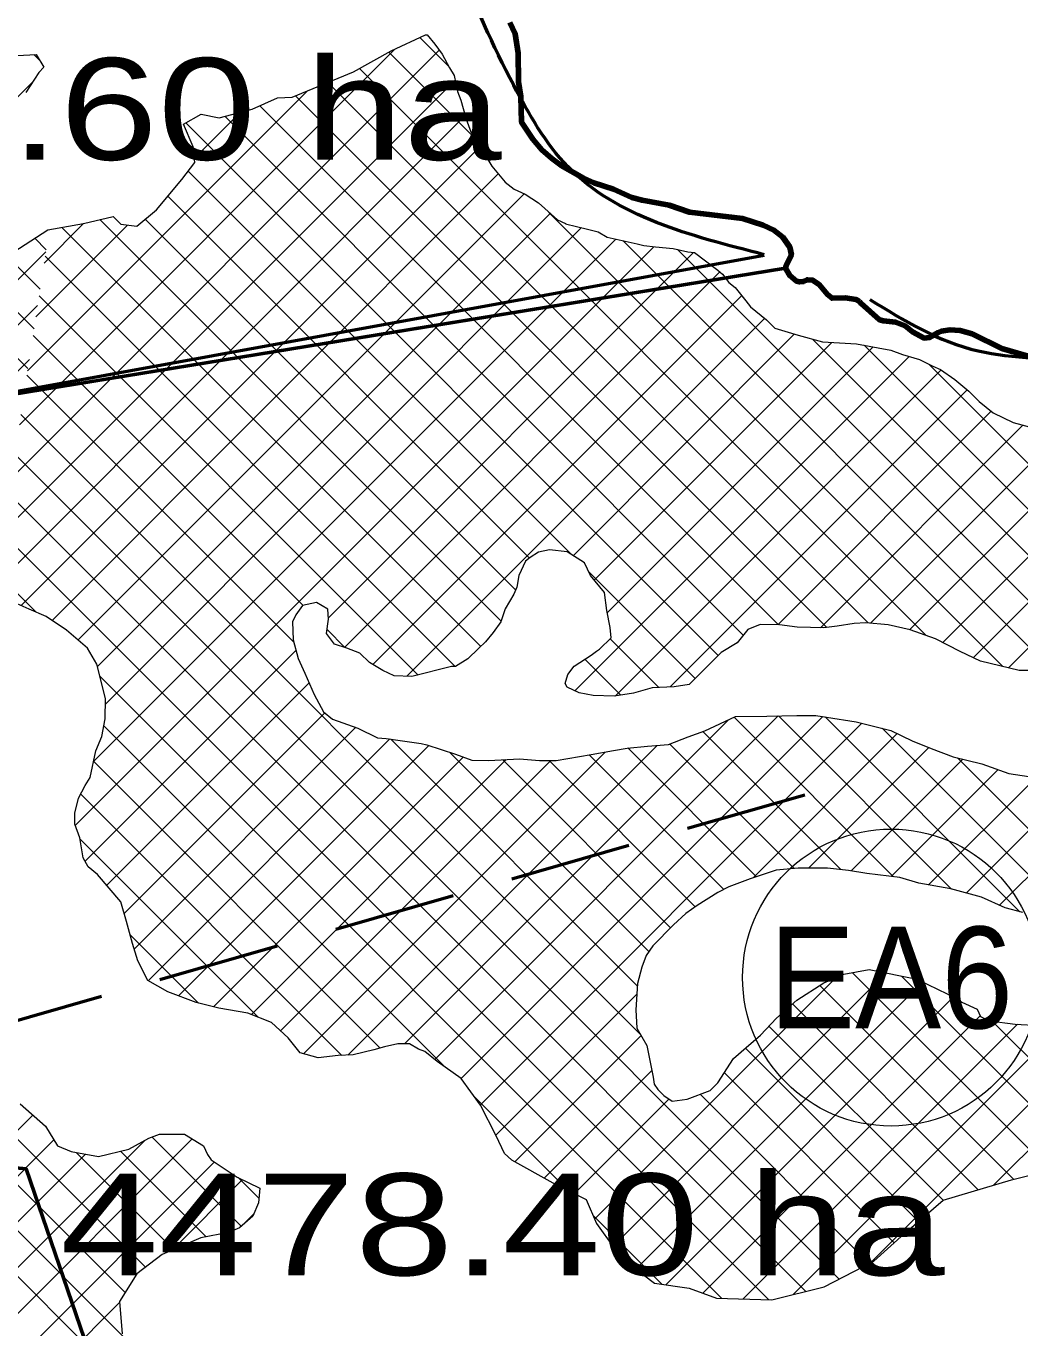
# Model space of a CAD drawing. Extents: x -1643653 to 4543381, y 1624270 to 13878484.
# Drawn here: x 754001 to 758890, y 8948961 to 8955363 of the extents above; entities that cross this region are included whole.
import ezdxf
from ezdxf.enums import TextEntityAlignment as Align

# ---------------------------------------------------------------- set-up
doc = ezdxf.new("R2010")
doc.units = 0
doc.header["$LTSCALE"] = 200
doc.linetypes.add('MEDIUM_DASHED', pattern=[4.5, 3, -1.5])
for name, color, linetype, lineweight in [('1', 7, 'Continuous', 13), ('24', 7, 'Continuous', 25), ('26', 7, 'Continuous', 106), ('27', 7, 'Continuous', 53), ('29', 7, 'Continuous', 13), ('45', 7, 'Continuous', 13)]:
    doc.layers.add(name, color=color, linetype=linetype, lineweight=lineweight)
doc.layers.add('63', color=7, linetype='Continuous')

msp = doc.modelspace()

# ---------------------------------------------------------------- linework, layer by layer
at = {"layer": '1', "lineweight": 25}
msp.add_spline([(814781, 9009175.5), (814787.2, 9009173.4), (814796.9, 9009173.4), (814799.4, 9009172.4), (814805.1, 9009174.5), (814805.6, 9009176.5), (814811.7, 9009179.5), (814811.7, 9009179.5), (814801.5, 9009181), (814790.7, 9009181.5), (814784.1, 9009183.1), (814777.4, 9009185.1), (814778.4, 9009175.5)], degree=3, dxfattribs=at)
at = {"layer": '24', "lineweight": 53}
for points in [[(756380.4, 8955379.2), (756407.6, 8955324), (756421.1, 8955229.4), (756423.2, 8955087.5), (756434.1, 8955015.4), (756438.6, 8954889.2), (756493.2, 8954806.4), (756538.7, 8954753.6), (756587.5, 8954711), (756633.8, 8954677.4), (756743.5, 8954615), (756793.6, 8954592.1), (756890.4, 8954560.2), (756980.7, 8954519.9), (757031, 8954506.2), (757164, 8954481.5), (757264.8, 8954446.9), (757524.6, 8954416.7), (757626.7, 8954382.9), (757679.9, 8954358.9), (757723, 8954324.3), (757758.4, 8954274.9), (757765.6, 8954237.9), (757739.5, 8954184.8), (757736.2, 8954171.3), (757757.5, 8954135.5), (757791.8, 8954108), (757806.3, 8954104.2), (757824.5, 8954106), (757844.9, 8954115.1), (757869, 8954113.3), (757902.6, 8954091.2), (757943.8, 8954043.1), (757966.1, 8954024.2), (758029.9, 8954025.6), (758085, 8954017.8), (758101.3, 8954008.5)], [(758101.3, 8954008.5), (758106.9, 8953999.7), (758199.7, 8953917.6), (758218.4, 8953912.5), (758277.7, 8953907), (758325.5, 8953888.4), (758361.3, 8953858.8), (758419, 8953828.6), (758444.5, 8953830.4), (758487.6, 8953856), (758504.7, 8953862.3), (758544.9, 8953868.4), (758596.1, 8953866.1), (758654.8, 8953849.9), (758801, 8953777.3), (759008.6, 8953716.3)]]:
    msp.add_lwpolyline(points, dxfattribs=at)
at = {"layer": '24'}
for points in [[(756380.4, 8955379.2), (756407.6, 8955324), (756421.1, 8955229.4), (756423.2, 8955087.5), (756434.1, 8955015.4), (756438.6, 8954889.2), (756493.2, 8954806.4), (756538.7, 8954753.6), (756587.5, 8954711), (756633.8, 8954677.4), (756743.5, 8954615), (756793.6, 8954592.1), (756890.4, 8954560.2), (756980.7, 8954519.9), (757031, 8954506.2), (757164, 8954481.5), (757264.8, 8954446.9), (757524.6, 8954416.7), (757626.7, 8954382.9), (757679.9, 8954358.9), (757723, 8954324.3), (757758.4, 8954274.9), (757765.6, 8954237.9), (757739.5, 8954184.8), (757736.2, 8954171.3), (757757.5, 8954135.5), (757791.8, 8954108), (757806.3, 8954104.2), (757824.5, 8954106), (757844.9, 8954115.1), (757869, 8954113.3), (757902.6, 8954091.2), (757943.8, 8954043.1), (757966.1, 8954024.2), (758029.9, 8954025.6), (758085, 8954017.8), (758101.3, 8954008.5)], [(758101.3, 8954008.5), (758106.9, 8953999.7), (758199.7, 8953917.6), (758218.4, 8953912.5), (758277.7, 8953907), (758325.5, 8953888.4), (758361.3, 8953858.8), (758419, 8953828.6), (758444.5, 8953830.4), (758487.6, 8953856), (758504.7, 8953862.3), (758544.9, 8953868.4), (758596.1, 8953866.1), (758654.8, 8953849.9), (758801, 8953777.3), (759008.6, 8953716.3)]]:
    msp.add_lwpolyline(points, dxfattribs=at)
at = {"layer": '26'}
for points in [[(756380.4, 8955379.2), (756407.6, 8955324), (756421.1, 8955229.4), (756423.2, 8955087.5), (756434.1, 8955015.4), (756438.6, 8954889.2), (756493.2, 8954806.4), (756538.7, 8954753.6), (756587.5, 8954711), (756633.8, 8954677.4), (756743.5, 8954615), (756793.6, 8954592.1), (756890.4, 8954560.2), (756980.7, 8954519.9), (757031, 8954506.2), (757164, 8954481.5), (757264.8, 8954446.9), (757524.6, 8954416.7), (757626.7, 8954382.9), (757679.9, 8954358.9), (757723, 8954324.3), (757758.4, 8954274.9), (757765.6, 8954237.9), (757739.5, 8954184.8), (757737.9, 8954178.1)], [(757737.9, 8954178.1), (757736.2, 8954171.3), (757757.5, 8954135.5), (757791.8, 8954108), (757806.3, 8954104.2), (757824.5, 8954106), (757844.9, 8954115.1), (757869, 8954113.3), (757902.6, 8954091.2), (757943.8, 8954043.1), (757966.1, 8954024.2), (758029.9, 8954025.6), (758085, 8954017.8), (758101.3, 8954008.5)], [(758101.3, 8954008.5), (758106.9, 8953999.7), (758199.7, 8953917.6), (758218.4, 8953912.5), (758277.7, 8953907), (758325.5, 8953888.4), (758361.3, 8953858.8), (758419, 8953828.6), (758444.5, 8953830.4), (758487.6, 8953856), (758504.7, 8953862.3), (758544.9, 8953868.4), (758596.1, 8953866.1), (758654.8, 8953849.9), (758801, 8953777.3), (759008.6, 8953716.3)]]:
    msp.add_lwpolyline(points, dxfattribs=at)
at = {"layer": '27'}
msp.add_line((753289.2, 8953446.4), (757736.2, 8954171.3), dxfattribs=at)
msp.add_line((753289.2, 8953446.4), (757736.2, 8954171.3), dxfattribs=at)
at = {"layer": '27', "linetype": 'MEDIUM_DASHED'}
msp.add_line((752064, 8949931.3), (758055.8, 8951647.2), dxfattribs=at)
at = {"layer": '27'}
for points in [[(757736.2, 8954171.3), (757739.5, 8954184.8), (757765.6, 8954237.9), (757758.4, 8954274.9), (757723, 8954324.3), (757679.9, 8954358.9), (757626.7, 8954382.9), (757524.6, 8954416.7), (757264.8, 8954446.9), (757164, 8954481.5), (757031, 8954506.2), (756980.7, 8954519.9), (756890.4, 8954560.2), (756793.6, 8954592.1), (756743.5, 8954615), (756633.8, 8954677.4), (756587.5, 8954711), (756538.7, 8954753.6), (756493.2, 8954806.4), (756438.6, 8954889.2), (756434.1, 8955015.4), (756423.2, 8955087.5), (756421.1, 8955229.4), (756407.6, 8955324), (756380.4, 8955379.2)], [(758101.3, 8954008.5), (758085, 8954017.8), (758029.9, 8954025.6), (757966.1, 8954024.2), (757943.8, 8954043.1), (757902.6, 8954091.2), (757869, 8954113.3), (757844.9, 8954115.1), (757824.5, 8954106), (757806.3, 8954104.2), (757791.8, 8954108), (757757.5, 8954135.5), (757736.2, 8954171.3), (753289.2, 8953446.4)], [(759008.6, 8953716.3), (758801, 8953777.3), (758654.8, 8953849.9), (758596.1, 8953866.1), (758544.9, 8953868.4), (758504.7, 8953862.3), (758487.6, 8953856), (758444.5, 8953830.4), (758419, 8953828.6), (758361.3, 8953858.8), (758325.5, 8953888.4), (758277.7, 8953907), (758218.4, 8953912.5), (758199.7, 8953917.6), (758106.9, 8953999.7), (758101.3, 8954008.5)], [(752064, 8949931.3), (754002, 8949743.6), (754552.5, 8948135.3)], [(752064, 8949931.3), (754002, 8949743.6), (754552.5, 8948135.3), (756424.3, 8946240.5), (758733.2, 8945259.8)]]:
    msp.add_lwpolyline(points, dxfattribs=at)
at = {"layer": '29'}
for p, q in [((756081.1, 8955163.2), (755937.8, 8955306.4)), ((753927.6, 8953137.3), (756033.8, 8955243.5)), ((753968.1, 8953402.3), (755815.3, 8955249.5)), ((754071, 8955189.5), (754038.5, 8955222)), ((756212.1, 8954807.7), (755785.3, 8955234.4)), ((758429.2, 8952366), (755641.4, 8955153.8)), ((753298.1, 8954351.1), (754031.3, 8955084.3)), ((753887.1, 8952872.3), (756111.3, 8955096.4)), ((758143.3, 8952427.4), (755485.7, 8955085)), ((754008.6, 8953667.2), (755384.6, 8955043.3)), ((757702.9, 8952418.8), (755150.8, 8954970.9)), ((757940.5, 8952405.7), (755326.8, 8955019.4)), ((753846.6, 8952607.3), (756161.5, 8954922.2)), ((754829.2, 8954712.4), (755056, 8954939.2)), ((757529, 8952368.2), (754978.5, 8954918.7)), ((757405.2, 8952267.5), (754786.3, 8954886.4)), ((753976.5, 8952512.7), (756234.2, 8954770.3)), ((756686.2, 8952762), (754798.7, 8954649.5)), ((754128.7, 8952440.3), (756323.6, 8954635.2)), ((754256.2, 8952343.3), (756450.8, 8954537.9)), ((756476.6, 8952747), (754698.1, 8954525.6)), ((758806.5, 8952213.2), (756573.3, 8954446.5)), ((754049.1, 8953932.2), (754500.4, 8954383.6)), ((754089.6, 8954197.2), (754283.6, 8954391.3)), ((754351.6, 8952214.2), (756578.9, 8954441.5)), ((756338.4, 8952436.2), (754363.8, 8954410.8)), ((756409.3, 8952589.9), (754586.7, 8954412.5)), ((754099.6, 8954262.9), (754043.6, 8954318.9)), ((756238, 8952312.2), (754177.4, 8954372.8)), ((754390.9, 8952029), (756733.2, 8954371.3)), ((752620, 8952775), (754098.1, 8954253.1)), ((754243.6, 8951432.7), (757088.4, 8954277.5)), ((754333.3, 8951746.9), (756901.6, 8954315.2)), ((759048, 8952196.2), (756936.6, 8954307.6)), ((759245.5, 8952223.3), (757205.4, 8954263.3)), ((754069.8, 8954068.1), (753915.4, 8954222.6)), ((756111.7, 8952214), (754094.7, 8954230.9)), ((755488.8, 8952453.3), (757284.5, 8954249.1)), ((755567.6, 8952307.7), (757413.4, 8954153.5)), ((754040.1, 8953873.4), (753795.5, 8954118)), ((754010.3, 8953678.6), (753636.1, 8954052.9)), ((755929.6, 8952171.5), (754065, 8954036.2)), ((755707.2, 8952222.7), (757521, 8954036.6)), ((752765.2, 8952695.7), (754057.6, 8953988.1)), ((755874.2, 8952165.3), (757634.1, 8953925.2)), ((755362.2, 8952514.4), (754035.2, 8953841.4)), ((756691.8, 8952758.4), (757781.9, 8953848.5)), ((756796.3, 8952638.3), (757965.2, 8953807.3)), ((759421.5, 8952271.8), (757869.6, 8953823.6)), ((756860.2, 8952477.7), (758167.9, 8953785.5)), ((759573.9, 8952343.8), (758124.1, 8953793.7)), ((752832.5, 8952538.5), (754017.1, 8953723.1)), ((756700.8, 8952093.9), (758345.1, 8953738.2)), ((759724.1, 8952418.2), (758442.6, 8953699.7)), ((755316.7, 8952335.5), (754005.4, 8953646.7)), ((756899.6, 8952068.2), (758503.1, 8953671.7)), ((757169, 8952113.1), (758630.4, 8953574.5)), ((757024, 8950403.6), (753975.7, 8953451.9)), ((757699.4, 8952418.9), (758749, 8953468.5)), ((757909.2, 8952404.2), (758905.1, 8953400.1)), ((758155.8, 8952426.3), (759128.6, 8953399.1)), ((758348.7, 8952394.7), (759354.3, 8953400.3)), ((758510.2, 8952331.7), (759537.7, 8953359.2)), ((758001.3, 8949201.8), (753945.9, 8953257.2)), ((758659.6, 8952256.6), (759648.2, 8953245.2)), ((758834.3, 8952206.8), (759728.5, 8953101)), ((757837.7, 8949140.9), (753916.2, 8953062.4)), ((757654.9, 8949099.2), (753886.4, 8952867.7)), ((754048.1, 8952481.5), (753856.7, 8952672.9)), ((757293.3, 8952154.8), (756769.1, 8952679.1)), ((755569.6, 8952307.1), (755481.4, 8952395.2)), ((757113, 8952110.7), (756874.6, 8952349.1)), ((754291.2, 8951255.8), (755328.3, 8952292.8)), ((756926.5, 8952072.7), (756750.1, 8952249.1)), ((757423.3, 8949106.2), (754363.7, 8952165.9)), ((754397.9, 8951137.9), (755392.8, 8952132.9)), ((756662.3, 8952112.4), (756662, 8952112.7)), ((754483.3, 8950998.8), (755470.6, 8951986.2)), ((755863, 8950358), (757457, 8951952)), ((756011.1, 8950281.7), (757700.4, 8951971)), ((756141.4, 8950187.5), (757921.1, 8951967.1)), ((758269, 8951179.2), (757483.6, 8951964.6)), ((758553.9, 8951118.8), (757701.7, 8951971)), ((758889.4, 8951007.8), (757931.8, 8951965.4)), ((756057.2, 8950247.9), (754383.6, 8951921.5)), ((754532.8, 8950823.9), (755623.4, 8951914.5)), ((756236.1, 8950057.6), (758112.7, 8951934.2)), ((758008.9, 8951214.8), (757330.3, 8951893.4)), ((757577.5, 8951174.5), (758287, 8951884)), ((759157.2, 8950964.6), (758211.9, 8951909.8)), ((754601.7, 8950668.2), (755790.6, 8951857.2)), ((754751.5, 8950593.6), (755982.5, 8951824.6)), ((755583.4, 8950303), (757106, 8951825.5)), ((757007.9, 8950644.2), (755795.7, 8951856.5)), ((757778.8, 8951220.4), (757166.5, 8951832.7)), ((754922.9, 8950540.5), (756151, 8951768.5)), ((755109.2, 8950502.2), (756362.6, 8951755.6)), ((755365.7, 8950309.7), (756849, 8951793)), ((757064.5, 8950812.2), (756085.9, 8951790.7)), ((757432.7, 8951117.5), (756771.1, 8951779.1)), ((757594.6, 8951180), (756961.7, 8951813)), ((757850, 8951222.5), (758442.4, 8951814.8)), ((758060.2, 8951208.2), (758609.2, 8951757.2)), ((759352.1, 8950994.1), (758582.5, 8951763.7)), ((755743, 8950337.6), (754333.4, 8951747.2)), ((755253.1, 8950421.7), (756583, 8951751.5)), ((757171.8, 8950929.3), (756346.4, 8951754.8)), ((757293.3, 8951032.3), (756574, 8951751.6)), ((758257.2, 8951180.7), (758783, 8951706.5)), ((758440.5, 8951139.5), (758967.9, 8951666.8)), ((755554.8, 8950301.2), (754269.1, 8951587)), ((758625, 8951099.5), (759134.3, 8951608.8)), ((758789.3, 8951039.3), (759277, 8951527)), ((755142.8, 8950488.7), (754265.9, 8951365.7)), ((754848.8, 8950558.2), (754512.5, 8950894.5)), ((756798.1, 8949497.1), (757984.1, 8950683)), ((756887.6, 8949362), (758232, 8950706.5)), ((759037.9, 8949736.8), (758066.6, 8950708)), ((759274.9, 8949724.3), (758307.6, 8950691.6)), ((757000.7, 8949250.6), (758412.5, 8950662.5)), ((758858, 8949692.2), (757905.2, 8950644.9)), ((756311.7, 8949908.7), (757005.3, 8950602.3)), ((757148.2, 8949173.7), (758562.3, 8950587.8)), ((758684.9, 8949640.8), (757771.3, 8950554.3)), ((757330.5, 8949131.5), (758694.7, 8950495.7)), ((758760.5, 8949663.4), (759582.2, 8950485.2)), ((757526.7, 8949103.1), (758878.5, 8950454.9)), ((758512.3, 8949588.8), (757655.5, 8950445.6)), ((757772.6, 8949124.6), (759107.9, 8950459.8)), ((758153.2, 8949280.6), (759334.4, 8950461.8)), ((759909.9, 8949313.7), (758754, 8950469.7)), ((756406.5, 8949779), (757026.6, 8950399.1)), ((758391.6, 8949485), (757540.1, 8950336.6)), ((756550.1, 8949698.1), (757079.2, 8950227.2)), ((758271.9, 8949380.2), (757436.5, 8950215.7)), ((754587.7, 8949259.4), (753720.3, 8950126.8)), ((756669.4, 8949635.7), (756205.4, 8950099.7)), ((758149.1, 8949278.5), (757316.8, 8950110.8)), ((754487.6, 8949135), (753549.6, 8950073.1)), ((756698, 8949621.4), (757163.3, 8950086.8)), ((754929.7, 8948243.9), (753207.8, 8949965.8)), ((754486.7, 8948911.5), (753380.7, 8950017.5)), ((753475.5, 8949448), (754034.5, 8950007)), ((755059.5, 8949461.2), (754620.8, 8949899.9)), ((753579.5, 8949327.4), (754137.8, 8949885.7)), ((753804.2, 8949103.2), (754583, 8949881.9)), ((753851.6, 8948926), (754817.3, 8949891.7)), ((753700.7, 8949224.2), (754292.9, 8949816.3)), ((753909.2, 8948759.1), (754927.8, 8949777.7)), ((754725.4, 8949346.2), (754247.1, 8949824.6)), ((754886.6, 8949409.6), (754465.8, 8949830.3)), ((754717.4, 8949342.8), (755065, 8949690.4)), ((755146.4, 8949598.8), (755045, 8949700.2)), ((755065.7, 8949466.6), (755121, 8949521.9)), ((757128.4, 8949176.7), (756790.3, 8949514.8)), ((754016.6, 8948642), (754460.6, 8949086.1))]:
    msp.add_line(p, q, dxfattribs=at)
at = {"layer": '29', "lineweight": 53}
for p in [(753281.2, 8953444.9), (753289.2, 8953446.4)]:
    msp.add_line(p, (757631.5, 8954235.9), dxfattribs=at)
at = {"layer": '29'}
for points in [[(753941.4, 8954252.6), (754107.9, 8954360.6), (754283.5, 8954391.3), (754429.1, 8954426.7), (754467.7, 8954387.8), (754545.4, 8954377.8), (754642.6, 8954459.4), (754767.3, 8954608.1), (754831.3, 8954692.2), (754823.6, 8954768.4), (754775.6, 8954880.5), (754863, 8954928.5), (754950.5, 8954911.2), (755113.3, 8954954.3), (755237.8, 8955009.2), (755310.7, 8955012.7), (755611, 8955136.8), (755796.6, 8955240.8), (755965.8, 8955319.4), (755973.5, 8955319.5), (756012.1, 8955272.6), (756048.1, 8955224.4), (756084.3, 8955157.1), (756106.3, 8955119.1), (756123.4, 8955041.4), (756140.3, 8954998.2), (756166.5, 8954904.1), (756188.7, 8954843.1), (756210.6, 8954810.1), (756292, 8954673.1), (756357.6, 8954594.5), (756402.5, 8954560.5), (756456.2, 8954535.4), (756521.5, 8954492.5), (756615.2, 8954409.1), (756654.9, 8954391.6), (756654.9, 8954390.3), (756762.1, 8954364.3), (756814.5, 8954350.7), (756859.3, 8954324.3), (757007.4, 8954292.3), (757039.4, 8954283.6), (757096.8, 8954276.4), (757183.5, 8954268.1), (757256.3, 8954252.1), (757289.5, 8954248.6), (757403.6, 8954161.5), (757426.7, 8954142.5), (757458.9, 8954102), (757489.6, 8954076.7), (757541.1, 8954010.8), (757564.3, 8953981.7), (757643.8, 8953917.3), (757683.7, 8953876.8), (757799.9, 8953843.3), (757918.7, 8953809.8), (758085.8, 8953800.8), (758255.5, 8953769), (758313.1, 8953747.8), (758396.1, 8953722.9), (758461.4, 8953690.3), (758499.7, 8953674), (758570.2, 8953624.8), (758638.2, 8953568), (758689.6, 8953516.1), (758758.9, 8953460.6), (758857.4, 8953412.9), (758959.6, 8953385.6)], [(753956.8, 8955217.8), (754050.6, 8955222.6), (754088.9, 8955160.5), (754062.8, 8955133.8), (754000, 8955035.2)], [(759017.1, 8952194.2), (758887.1, 8952194.5), (758695.5, 8952238.9), (758595.7, 8952287.9), (758475.5, 8952349.4), (758350.2, 8952394.3), (758241.7, 8952419), (758131.9, 8952428.4), (758074.6, 8952425.4), (757990.6, 8952412), (757925.6, 8952403.8), (757794.3, 8952406.7), (757707.5, 8952418.7), (757611.9, 8952420.6), (757550.9, 8952395.9), (757499.2, 8952330.5), (757420.5, 8952282.7), (757357.3, 8952219.8), (757263.7, 8952124.7), (757189.8, 8952114), (757080.2, 8952109.3), (756988.6, 8952083.1), (756893.2, 8952067.1), (756791.1, 8952071.4), (756722.2, 8952083.6), (756662.1, 8952112.5), (756653, 8952130.2), (756666.7, 8952173.7), (756697, 8952214.7), (756780.7, 8952268.9), (756807.3, 8952289.5), (756821.3, 8952298.5), (756879.5, 8952353.8), (756874, 8952404.7), (756858.1, 8952488.7), (756845.9, 8952576.6), (756777.7, 8952661.5), (756747.9, 8952722.4), (756663.4, 8952776.6), (756575.3, 8952787.4), (756521.9, 8952775.5), (756480, 8952749.7), (756457.2, 8952731.7), (756424.6, 8952661.3), (756414.9, 8952603.9), (756401.1, 8952569.4), (756358.3, 8952496.4), (756337.1, 8952432.5), (756298, 8952379.9), (756261.4, 8952335), (756227.3, 8952301.6), (756174.1, 8952251.5), (756113.2, 8952214.1), (756094.1, 8952212.7), (755899.4, 8952164), (755811.4, 8952168.4), (755755.2, 8952193.5), (755691.1, 8952232.5), (755642.3, 8952279.3), (755578.4, 8952304.3), (755518.3, 8952323), (755478.4, 8952376.2), (755489.4, 8952446.4), (755485.2, 8952494.8), (755430.1, 8952527.5), (755361.4, 8952514.2), (755328.6, 8952468.1), (755312.3, 8952432.3), (755314.2, 8952344.3), (755339.2, 8952252.8), (755371.6, 8952180.3), (755418.3, 8952076.2), (755464.8, 8951991.1), (755508.4, 8951954.5), (755633.7, 8951910.8), (755729.7, 8951863.1), (755773, 8951859.7), (755944, 8951835.5), (755972.1, 8951828), (756112.7, 8951781.9), (756194.5, 8951753.2), (756277.3, 8951751.3), (756427.7, 8951758.8), (756527.2, 8951752), (756608.8, 8951751.3), (756780.6, 8951780.7), (756891.4, 8951800.7), (756957.6, 8951812.6), (757058.2, 8951821.1), (757161.4, 8951830.8), (757258, 8951867.2), (757340.6, 8951897.1), (757491.7, 8951968.4), (757644.7, 8951969.6), (757792.5, 8951973.2), (757886.9, 8951972.7), (757939.2, 8951964.2), (758084.7, 8951941.1), (758255.8, 8951899), (758359.5, 8951848.8), (758454.1, 8951810.1)], [(756389.3, 8949788.6), (756354.6, 8949819.5), (756313.6, 8949905.1), (756236.5, 8950057), (756141.3, 8950187.7), (756023.5, 8950272), (755962, 8950320), (755931.3, 8950331.2), (755886.5, 8950357.7), (755829.1, 8950358.5), (755764.2, 8950344), (755712.1, 8950328.3), (755610.3, 8950304.6), (755536.4, 8950300.2), (755438.3, 8950289.2), (755348.7, 8950314.5), (755290.5, 8950387.7), (755208.3, 8950462.5), (755092.4, 8950509), (754949.1, 8950534.2), (754838.3, 8950560.8), (754698.9, 8950613.5), (754599.8, 8950669.3), (754549.9, 8950766.5), (754524.8, 8950851), (754494.1, 8950960.1), (754467.3, 8951055.7), (754353, 8951191.1), (754306.9, 8951228.3), (754281.5, 8951272.7), (754265, 8951371.4), (754241.5, 8951438.8), (754241.1, 8951492.3), (754258.4, 8951566.4), (754291, 8951629.1), (754316.2, 8951667.5), (754344.5, 8951799), (754373.3, 8951869.3), (754390.5, 8951956.2), (754391, 8952056.8), (754348.9, 8952224.8), (754302.4, 8952303.5), (754199.8, 8952391.9), (754099.8, 8952460), (754015.4, 8952495), (753913.1, 8952541.4)], [(758454.1, 8951810.1), (758561.5, 8951768.8), (758703.2, 8951734.2), (758836.1, 8951688.1), (758966.3, 8951667.4)], [(758903.8, 8951004.1), (758818.3, 8951026.3), (758700.6, 8951079), (758549.9, 8951119.9), (758392.9, 8951148), (758299.6, 8951175.3), (758136.3, 8951195.8), (758046.9, 8951210.4), (757943.6, 8951222.3), (757799.5, 8951222.5), (757691.3, 8951211.5), (757562.9, 8951169.7), (757457.4, 8951130.7), (757404, 8951102.2), (757302.5, 8951039), (757246.8, 8950999), (757186, 8950943.8), (757083.5, 8950839.7), (757050.8, 8950792.3), (757030.8, 8950734.8), (757008.5, 8950654.3), (757000.5, 8950525.5), (757006.3, 8950435.1), (757054.2, 8950350), (757072.7, 8950259.7), (757085.9, 8950193.5), (757090, 8950159.1), (757109.3, 8950133.7), (757137.6, 8950103.4), (757178.6, 8950076.9), (757252.5, 8950086.4), (757365.6, 8950129.3), (757404.8, 8950166.6), (757481.7, 8950285.7), (757543.7, 8950339.7), (757613.3, 8950401.5), (757693, 8950484.9), (757793.1, 8950573.6), (757925, 8950657.5), (758024.1, 8950700.3), (758148.8, 8950722.9), (758385, 8950676.3), (758437.5, 8950649.9), (758532.1, 8950604.8), (758592.3, 8950570.8), (758605.1, 8950563.3), (758679.3, 8950528.2), (758696.1, 8950492.6), (758740.9, 8950471.2), (758867.2, 8950455.7), (758985.9, 8950447.7)], [(753971.6, 8950062.6), (754096.1, 8949952.6), (754155.4, 8949857.5), (754222.8, 8949829), (754357.6, 8949804.7), (754506.7, 8949840)], [(754506.7, 8949840), (754605.1, 8949894.1), (754657.2, 8949913.6), (754780.9, 8949914.5), (754873.1, 8949856.6), (754893.8, 8949814.7), (754911.5, 8949788.6)], [(754911.5, 8949788.6), (755039, 8949703.1), (755151.1, 8949648), (755144.2, 8949576.1), (755116.1, 8949510.3), (755051.3, 8949454.1), (754996.2, 8949430.5), (754861, 8949404.7), (754669.6, 8949322.2), (754545.9, 8949227.2), (754460.2, 8949091.5), (754474.3, 8948932.5)], [(756389.3, 8949788.6), (756592.6, 8949674.1), (756755.8, 8949592.5), (756807.6, 8949475.6), (756894, 8949352.8), (756984.2, 8949262.9), (757092.9, 8949182.2), (757262.2, 8949156.2), (757398, 8949107), (757669.8, 8949098.7), (757927.3, 8949163.5), (758171.2, 8949290), (758321.7, 8949425), (758512.6, 8949589.1), (758847.9, 8949689.7), (759038.8, 8949737.1)]]:
    msp.add_lwpolyline(points, dxfattribs=at)
at = {"layer": '29', "lineweight": 53}
for points in [[(752064, 8949931.3), (754002, 8949743.6), (754552.5, 8948135.3), (756424.3, 8946240.5), (758733.2, 8945259.8)], [(758733.2, 8945259.8), (756424.3, 8946240.5), (754552.5, 8948135.3), (754002, 8949743.6), (752064, 8949931.3)]]:
    msp.add_lwpolyline(points, dxfattribs=at)
for points in [[(757632.6, 8954238.4), (756665.8, 8954671.3), (756399.8, 8955071.7), (756075.9, 8956332), (756072.3, 8957077.8), (755600.9, 8957368.1), (755069.1, 8957779.3), (754448.4, 8958857.5), (754422.8, 8958978.7)], [(758151.3, 8954018.2), (758684.7, 8953765.2), (759698.4, 8953607.1), (759976.4, 8952615.4), (759785.3, 8951475.9), (759658.7, 8951007.7), (759460.5, 8950660.7), (759411.1, 8950095.7), (759130.3, 8949726.7), (759168.8, 8949567), (759377.9, 8949449), (759532.1, 8949168), (759383.5, 8948839.9), (759243.4, 8946764.2), (759236.6, 8946560.6), (759620.3, 8946005.2)]]:
    msp.add_spline(points, degree=3, dxfattribs=at)
at = {"layer": '45'}
msp.add_circle((758256.1, 8950684.3), 730.2, dxfattribs=at)

# ---------------------------------------------------------------- texts
at = {"layer": '45', "width": 0.95}
msp.add_text('EA6', height=500, dxfattribs=at).set_placement((758256.1, 8950434.3), align=Align.CENTER)
at = {"layer": '63', "width": 1.3}
for s, p in [(' 2649.60 ha', (751749.1, 8954704.8)), (' 4478.40 ha', (753927.5, 8949220.4))]:
    msp.add_text(s, height=500, dxfattribs=at).set_placement(p)

doc.saveas('drawing.dxf')
